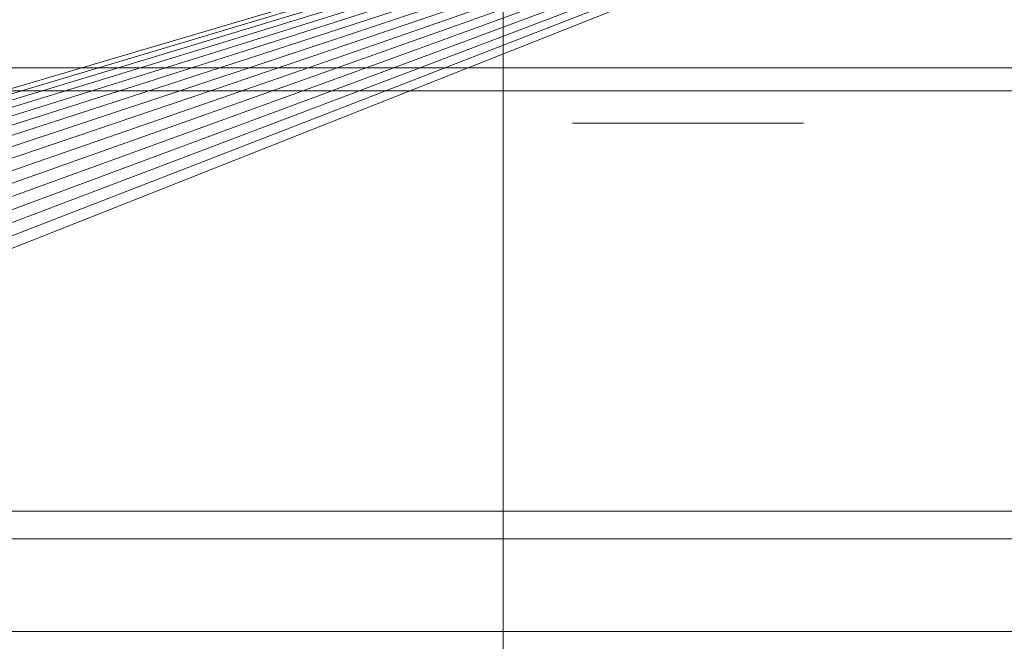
# Model space of a CAD drawing. Header units: millimetres. Extents: x -3490 to 61924, y -72580 to 6847.
# Tile 566 of 656: x 24178 to 24284, y -18321 to -18254. Entities that reach past the tile are written whole.
import ezdxf

# ---------------------------------------------------------------- set-up
doc = ezdxf.new("R2010")
doc.units = ezdxf.units.MM
for name, color, linetype, lineweight in [('superior_briquetadora', 7, 'Continuous', 0), ('superior_C02', 7, 'Continuous', 0), ('superior_C05', 7, 'Continuous', 0)]:
    doc.layers.add(name, color=color, linetype=linetype, lineweight=lineweight)

msp = doc.modelspace()

# ---------------------------------------------------------------- linework, layer by layer
at = {"layer": 'superior_briquetadora'}
for p, q in [((24052.224, -18298.106), (24350.067, -18210)), ((24054.359, -18298.423), (24350.067, -18210)), ((24350.067, -18210), (24056.454, -18298.947)), ((24350.067, -18210), (24058.487, -18299.675)), ((24350.067, -18210), (24060.438, -18300.598)), ((24350.067, -18210), (24062.29, -18301.708)), ((24350.067, -18210), (24064.024, -18302.994)), ((24350.067, -18210), (24065.624, -18304.444)), ((24350.067, -18210), (24067.074, -18306.043)), ((24350.067, -18210), (24068.36, -18307.777)), ((24350.067, -18210), (24069.47, -18309.629)), ((24350.067, -18210), (24070.393, -18311.581)), ((24350.067, -18210), (24071.12, -18313.614)), ((24350.067, -18210), (24071.645, -18315.708)), ((24350.067, -18210), (24071.962, -18317.844)), ((24350.067, -18210), (24072.067, -18320)), ((24230.067, -18210), (24230.067, -18430)), ((23750.067, -18320), (25950.067, -18320)), ((24150.067, -18320), (25800.067, -18320)), ((24150.067, -18320), (25950.067, -18320))]:
    msp.add_line(p, q, dxfattribs=at)
at = {"layer": 'superior_C02'}
for p, q in [((24379.243, -18307), (23959.241, -18307)), ((23974.144, -18307), (24394.146, -18307)), ((23959.241, -18310), (24379.243, -18310)), ((23974.144, -18310), (24394.146, -18310)), ((24395.04, -18310), (23975.038, -18310))]:
    msp.add_line(p, q, dxfattribs=at)
at = {"layer": 'superior_C05'}
for p, q in [((24160.067, -18259), (24340.067, -18259)), ((24135.067, -18261.5), (24365.067, -18261.5)), ((24237.602, -18265), (24237.571, -18265)), ((24237.664, -18265), (24237.602, -18265)), ((24237.757, -18265), (24237.664, -18265)), ((24237.881, -18265), (24237.757, -18265)), ((24238.035, -18265), (24237.881, -18265)), ((24238.218, -18265), (24238.035, -18265)), ((24238.432, -18265), (24238.218, -18265)), ((24238.674, -18265), (24238.432, -18265)), ((24238.944, -18265), (24238.674, -18265)), ((24239.242, -18265), (24238.944, -18265)), ((24239.567, -18265), (24239.242, -18265)), ((24239.918, -18265), (24239.567, -18265)), ((24240.295, -18265), (24239.918, -18265)), ((24240.695, -18265), (24240.295, -18265)), ((24241.119, -18265), (24240.695, -18265)), ((24241.565, -18265), (24241.119, -18265)), ((24242.033, -18265), (24241.565, -18265)), ((24242.52, -18265), (24242.033, -18265)), ((24243.026, -18265), (24242.52, -18265)), ((24243.55, -18265), (24243.026, -18265)), ((24244.089, -18265), (24243.55, -18265)), ((24244.644, -18265), (24244.089, -18265)), ((24245.212, -18265), (24244.644, -18265)), ((24245.792, -18265), (24245.212, -18265)), ((24246.383, -18265), (24245.792, -18265)), ((24246.983, -18265), (24246.383, -18265)), ((24246.694, -18265), (24246.677, -18265)), ((24246.719, -18265), (24246.694, -18265)), ((24246.753, -18265), (24246.719, -18265)), ((24246.795, -18265), (24246.753, -18265)), ((24246.845, -18265), (24246.795, -18265)), ((24246.903, -18265), (24246.845, -18265)), ((24246.968, -18265), (24246.903, -18265)), ((24247.042, -18265), (24246.968, -18265)), ((24247.591, -18265), (24246.983, -18265)), ((24247.123, -18265), (24247.042, -18265)), ((24247.211, -18265), (24247.123, -18265)), ((24247.307, -18265), (24247.211, -18265)), ((24247.409, -18265), (24247.307, -18265)), ((24247.518, -18265), (24247.409, -18265)), ((24247.634, -18265), (24247.518, -18265)), ((24248.204, -18265), (24247.591, -18265)), ((24247.755, -18265), (24247.634, -18265)), ((24247.882, -18265), (24247.755, -18265)), ((24248.015, -18265), (24247.882, -18265)), ((24248.152, -18265), (24248.015, -18265)), ((24248.295, -18265), (24248.152, -18265)), ((24248.823, -18265), (24248.204, -18265)), ((24248.441, -18265), (24248.295, -18265)), ((24248.592, -18265), (24248.441, -18265)), ((24248.747, -18265), (24248.592, -18265)), ((24248.905, -18265), (24248.747, -18265)), ((24249.444, -18265), (24248.823, -18265)), ((24249.065, -18265), (24248.905, -18265)), ((24249.229, -18265), (24249.065, -18265)), ((24249.394, -18265), (24249.229, -18265)), ((24249.561, -18265), (24249.394, -18265)), ((24250.067, -18265), (24249.444, -18265)), ((24249.729, -18265), (24249.561, -18265)), ((24249.898, -18265), (24249.729, -18265)), ((24250.067, -18265), (24249.898, -18265)), ((24250.067, -18265), (24250.691, -18265)), ((24250.237, -18265), (24250.067, -18265)), ((24250.406, -18265), (24250.237, -18265)), ((24250.574, -18265), (24250.406, -18265)), ((24250.741, -18265), (24250.574, -18265)), ((24250.691, -18265), (24251.312, -18265)), ((24250.906, -18265), (24250.741, -18265)), ((24251.07, -18265), (24250.906, -18265)), ((24251.23, -18265), (24251.07, -18265)), ((24251.388, -18265), (24251.23, -18265)), ((24251.312, -18265), (24251.931, -18265)), ((24251.543, -18265), (24251.388, -18265)), ((24251.694, -18265), (24251.543, -18265)), ((24251.84, -18265), (24251.694, -18265)), ((24251.983, -18265), (24251.84, -18265)), ((24251.931, -18265), (24252.544, -18265)), ((24252.12, -18265), (24251.983, -18265)), ((24252.253, -18265), (24252.12, -18265)), ((24252.38, -18265), (24252.253, -18265)), ((24252.501, -18265), (24252.38, -18265)), ((24252.617, -18265), (24252.501, -18265)), ((24252.544, -18265), (24253.152, -18265)), ((24252.726, -18265), (24252.617, -18265)), ((24252.828, -18265), (24252.726, -18265)), ((24252.924, -18265), (24252.828, -18265)), ((24253.012, -18265), (24252.924, -18265)), ((24253.093, -18265), (24253.012, -18265)), ((24253.167, -18265), (24253.093, -18265)), ((24253.152, -18265), (24253.752, -18265)), ((24253.232, -18265), (24253.167, -18265)), ((24253.29, -18265), (24253.232, -18265)), ((24253.34, -18265), (24253.29, -18265)), ((24253.382, -18265), (24253.34, -18265)), ((24253.416, -18265), (24253.382, -18265)), ((24253.441, -18265), (24253.416, -18265)), ((24253.458, -18265), (24253.441, -18265)), ((24253.752, -18265), (24254.343, -18265)), ((24254.343, -18265), (24254.923, -18265)), ((24254.923, -18265), (24255.491, -18265)), ((24255.491, -18265), (24256.046, -18265)), ((24256.046, -18265), (24256.585, -18265)), ((24256.585, -18265), (24257.109, -18265)), ((24257.109, -18265), (24257.615, -18265)), ((24257.615, -18265), (24258.102, -18265)), ((24258.102, -18265), (24258.57, -18265)), ((24258.57, -18265), (24259.016, -18265)), ((24259.016, -18265), (24259.44, -18265)), ((24259.44, -18265), (24259.84, -18265)), ((24259.84, -18265), (24260.217, -18265)), ((24260.217, -18265), (24260.568, -18265)), ((24260.568, -18265), (24260.893, -18265)), ((24260.893, -18265), (24261.191, -18265)), ((24261.191, -18265), (24261.461, -18265)), ((24261.461, -18265), (24261.703, -18265)), ((24261.703, -18265), (24261.917, -18265)), ((24261.917, -18265), (24262.1, -18265)), ((24262.1, -18265), (24262.254, -18265)), ((24262.254, -18265), (24262.378, -18265)), ((24262.378, -18265), (24262.47, -18265)), ((24262.47, -18265), (24262.533, -18265)), ((24262.533, -18265), (24262.564, -18265))]:
    msp.add_line(p, q, dxfattribs=at)

doc.saveas('drawing.dxf')
